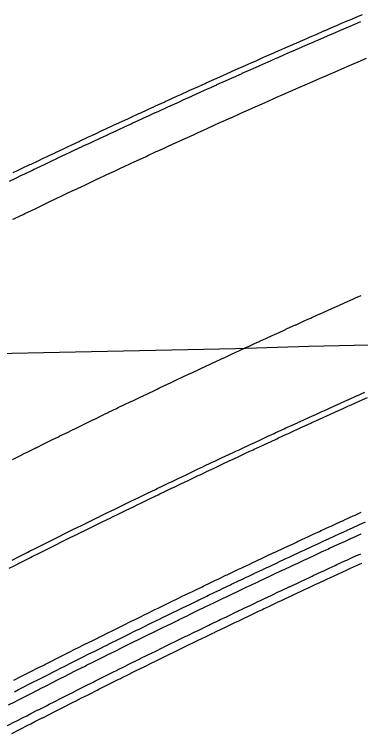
# Model space of a CAD drawing. Extents: x 2145380 to 2157287, y 139568 to 149130.
# Drawn here: x 2151993.3 to 2152031.8, y 142709.3 to 142789.5 of the extents above; entities that cross this region are included whole.
import ezdxf

# ---------------------------------------------------------------- set-up
doc = ezdxf.new("R2010")
doc.units = 0
doc.layers.add('PR_PREVIOUSLY CONSTRUCTED', color=7, linetype='Continuous')
doc.layers.add('TOPO_Flowline', color=7, linetype='Continuous')

msp = doc.modelspace()

# ---------------------------------------------------------------- linework, layer by layer
at = {"layer": 'PR_PREVIOUSLY CONSTRUCTED'}
for points in [[(2151993.127, 142771.823), (2151993.756, 142772.125), (2151994.056, 142772.268), (2151994.985, 142772.712), (2151995.109, 142772.771), (2151995.915, 142773.155), (2151996.464, 142773.416), (2151996.845, 142773.598), (2151997.069, 142773.704), (2151997.776, 142774.039), (2151997.819, 142774.059), (2151998.707, 142774.479), (2151999.175, 142774.7), (2151999.639, 142774.918), (2152000.533, 142775.339), (2152000.571, 142775.357), (2152001.504, 142775.794), (2152001.891, 142775.975), (2152002.437, 142776.23), (2152002.858, 142776.427), (2152003.25, 142776.61), (2152003.37, 142776.666), (2152004.304, 142777.1), (2152004.61, 142777.242), (2152005.238, 142777.533), (2152005.971, 142777.872), (2152006.173, 142777.966), (2152007.109, 142778.397), (2152007.334, 142778.501), (2152008.044, 142778.828), (2152008.665, 142779.112), (2152008.697, 142779.127), (2152008.981, 142779.257), (2152009.917, 142779.686), (2152010.061, 142779.751), (2152010.854, 142780.113), (2152011.426, 142780.373), (2152011.792, 142780.54), (2152012.73, 142780.965), (2152012.791, 142780.993), (2152013.668, 142781.39), (2152014.158, 142781.611), (2152014.488, 142781.76), (2152014.607, 142781.813), (2152015.526, 142782.227), (2152015.547, 142782.236), (2152016.486, 142782.658), (2152016.895, 142782.84), (2152017.427, 142783.078), (2152018.265, 142783.452), (2152018.367, 142783.498), (2152019.308, 142783.917), (2152019.635, 142784.062), (2152020.25, 142784.334), (2152020.33, 142784.37), (2152021.007, 142784.669), (2152021.192, 142784.751), (2152022.134, 142785.167), (2152022.379, 142785.274), (2152023.077, 142785.581), (2152023.752, 142785.878), (2152024.02, 142785.995), (2152024.964, 142786.408), (2152025.127, 142786.479), (2152025.908, 142786.82), (2152026.188, 142786.941), (2152026.502, 142787.078), (2152026.853, 142787.23), (2152027.798, 142787.64), (2152027.878, 142787.675), (2152028.743, 142788.049), (2152029.255, 142788.27), (2152029.689, 142788.457), (2152030.633, 142788.863), (2152030.635, 142788.864), (2152031.582, 142789.269), (2152032.012, 142789.453)], [(2151992.693, 142770.875), (2151993.415, 142771.222), (2151994.044, 142771.523), (2151994.344, 142771.667), (2151995.272, 142772.111), (2151995.396, 142772.17), (2151996.202, 142772.553), (2151996.75, 142772.814), (2151997.131, 142772.995), (2151997.355, 142773.101), (2151998.061, 142773.436), (2151998.104, 142773.457), (2151998.992, 142773.876), (2151999.46, 142774.097), (2151999.923, 142774.315), (2152000.816, 142774.735), (2152000.854, 142774.753), (2152001.786, 142775.19), (2152002.173, 142775.371), (2152002.719, 142775.626), (2152003.14, 142775.823), (2152003.532, 142776.005), (2152003.652, 142776.061), (2152004.585, 142776.495), (2152004.891, 142776.637), (2152005.519, 142776.928), (2152006.251, 142777.267), (2152006.453, 142777.36), (2152007.388, 142777.792), (2152007.612, 142777.895), (2152008.323, 142778.222), (2152008.942, 142778.506), (2152008.974, 142778.521), (2152009.258, 142778.651), (2152010.194, 142779.079), (2152010.338, 142779.145), (2152011.131, 142779.506), (2152011.702, 142779.766), (2152012.068, 142779.933), (2152013.005, 142780.358), (2152013.067, 142780.386), (2152013.943, 142780.782), (2152014.432, 142781.003), (2152014.762, 142781.152), (2152014.881, 142781.206), (2152015.799, 142781.619), (2152015.82, 142781.628), (2152016.759, 142782.049), (2152017.167, 142782.232), (2152017.698, 142782.47), (2152018.536, 142782.843), (2152018.639, 142782.889), (2152019.579, 142783.307), (2152019.906, 142783.452), (2152020.52, 142783.725), (2152020.6, 142783.76), (2152021.276, 142784.059), (2152021.461, 142784.141), (2152022.403, 142784.557), (2152022.648, 142784.664), (2152023.345, 142784.971), (2152024.02, 142785.267), (2152024.288, 142785.384), (2152025.231, 142785.797), (2152025.394, 142785.868), (2152026.174, 142786.208), (2152026.454, 142786.33), (2152026.768, 142786.467), (2152027.118, 142786.619), (2152028.063, 142787.028), (2152028.143, 142787.063), (2152029.007, 142787.437), (2152029.519, 142787.658), (2152029.953, 142787.844), (2152030.896, 142788.25), (2152030.898, 142788.251), (2152031.844, 142788.656)], [(2151993.081, 142766.622), (2151993.298, 142766.727), (2151993.325, 142766.74), (2151994.222, 142767.172), (2151994.426, 142767.27), (2151995.146, 142767.616), (2151995.772, 142767.916), (2151996.07, 142768.059), (2151996.995, 142768.501), (2151997.119, 142768.56), (2151997.921, 142768.942), (2151998.467, 142769.201), (2151998.846, 142769.382), (2151999.069, 142769.487), (2151999.773, 142769.821), (2151999.816, 142769.841), (2152000.7, 142770.259), (2152001.165, 142770.479), (2152001.627, 142770.696), (2152002.516, 142771.114), (2152002.554, 142771.132), (2152003.483, 142771.568), (2152003.868, 142771.748), (2152004.411, 142772.002), (2152004.831, 142772.198), (2152005.221, 142772.38), (2152005.34, 142772.435), (2152006.27, 142772.867), (2152006.575, 142773.009), (2152007.2, 142773.299), (2152007.929, 142773.636), (2152008.13, 142773.729), (2152009.061, 142774.159), (2152009.285, 142774.262), (2152009.992, 142774.587), (2152010.61, 142774.87), (2152010.642, 142774.885), (2152010.924, 142775.014), (2152011.856, 142775.441), (2152011.999, 142775.506), (2152012.789, 142775.866), (2152013.358, 142776.125), (2152013.722, 142776.291), (2152014.656, 142776.714), (2152014.717, 142776.742), (2152015.59, 142777.137), (2152016.077, 142777.357), (2152016.406, 142777.505), (2152016.524, 142777.559), (2152017.439, 142777.97), (2152017.459, 142777.979), (2152018.394, 142778.399), (2152018.801, 142778.581), (2152019.33, 142778.817), (2152020.164, 142779.19), (2152020.266, 142779.235), (2152021.203, 142779.652), (2152021.528, 142779.796), (2152022.14, 142780.067), (2152022.219, 142780.103), (2152022.893, 142780.401), (2152023.077, 142780.482), (2152024.015, 142780.896), (2152024.259, 142781.003), (2152024.954, 142781.309), (2152025.626, 142781.604), (2152025.893, 142781.72), (2152026.832, 142782.131), (2152026.994, 142782.202), (2152027.771, 142782.541), (2152028.049, 142782.662), (2152028.362, 142782.798), (2152028.712, 142782.95), (2152029.652, 142783.358), (2152029.732, 142783.392), (2152030.593, 142783.765), (2152031.103, 142783.984), (2152031.534, 142784.17), (2152032.474, 142784.574)], [(2151993.053, 142739.88), (2151993.846, 142740.274), (2151994.357, 142740.528), (2151994.742, 142740.718), (2151995.638, 142741.162), (2151995.662, 142741.174), (2151996.535, 142741.604), (2151996.969, 142741.818), (2151997.432, 142742.046), (2151998.167, 142742.406), (2151998.276, 142742.46), (2151998.33, 142742.487), (2151999.228, 142742.926), (2151999.584, 142743.1), (2152000.127, 142743.365), (2152000.893, 142743.738), (2152001.026, 142743.803), (2152001.926, 142744.24), (2152002.203, 142744.374), (2152002.826, 142744.675), (2152003.514, 142745.008), (2152003.726, 142745.11), (2152003.752, 142745.123), (2152004.627, 142745.544), (2152004.826, 142745.64), (2152005.528, 142745.978), (2152006.139, 142746.27), (2152006.43, 142746.41), (2152007.332, 142746.841), (2152007.453, 142746.898), (2152008.235, 142747.271), (2152008.768, 142747.524), (2152009.138, 142747.7), (2152009.355, 142747.803), (2152010.042, 142748.129), (2152010.084, 142748.149), (2152010.946, 142748.556), (2152011.4, 142748.771), (2152011.85, 142748.983), (2152012.718, 142749.391), (2152012.755, 142749.408), (2152013.661, 142749.833), (2152014.037, 142750.009), (2152014.567, 142750.256), (2152014.976, 142750.447), (2152015.356, 142750.625), (2152015.473, 142750.679), (2152016.38, 142751.101), (2152016.677, 142751.239), (2152017.287, 142751.521), (2152017.998, 142751.851), (2152018.194, 142751.941), (2152019.102, 142752.36), (2152019.321, 142752.461), (2152020.011, 142752.778), (2152020.613, 142753.054), (2152020.644, 142753.069), (2152020.92, 142753.195), (2152021.829, 142753.611), (2152021.968, 142753.675), (2152022.739, 142754.026), (2152023.294, 142754.279), (2152023.649, 142754.44), (2152024.56, 142754.853), (2152024.62, 142754.88), (2152025.471, 142755.266), (2152025.947, 142755.48), (2152026.267, 142755.625), (2152026.383, 142755.677), (2152027.275, 142756.078), (2152027.294, 142756.087), (2152028.207, 142756.496), (2152028.603, 142756.674), (2152029.12, 142756.905), (2152029.933, 142757.268), (2152030.033, 142757.312), (2152030.947, 142757.719), (2152031.264, 142757.86), (2152031.861, 142758.124)], [(2151992.986, 142728.66), (2151993.644, 142728.992), (2151993.869, 142729.105), (2151994.753, 142729.55), (2151994.932, 142729.639), (2151995.638, 142729.993), (2151996.22, 142730.284), (2151996.523, 142730.436), (2151997.06, 142730.704), (2151997.409, 142730.877), (2151997.51, 142730.928), (2151998.295, 142731.318), (2151998.8, 142731.569), (2151999.181, 142731.758), (2152000.068, 142732.196), (2152000.092, 142732.208), (2152000.955, 142732.634), (2152001.384, 142732.846), (2152001.843, 142733.071), (2152002.57, 142733.428), (2152002.678, 142733.481), (2152002.732, 142733.507), (2152003.62, 142733.942), (2152003.972, 142734.114), (2152004.51, 142734.376), (2152005.268, 142734.746), (2152005.399, 142734.81), (2152006.289, 142735.242), (2152006.564, 142735.375), (2152007.18, 142735.673), (2152007.861, 142736.002), (2152008.071, 142736.104), (2152008.097, 142736.116), (2152008.962, 142736.533), (2152009.159, 142736.628), (2152009.854, 142736.962), (2152010.459, 142737.251), (2152010.747, 142737.389), (2152011.639, 142737.816), (2152011.759, 142737.873), (2152012.533, 142738.242), (2152013.06, 142738.492), (2152013.426, 142738.667), (2152013.641, 142738.768), (2152014.321, 142739.09), (2152014.362, 142739.11), (2152015.215, 142739.513), (2152015.665, 142739.725), (2152016.11, 142739.935), (2152016.969, 142740.339), (2152017.006, 142740.356), (2152017.902, 142740.776), (2152018.274, 142740.951), (2152018.798, 142741.196), (2152019.203, 142741.385), (2152019.579, 142741.56), (2152019.695, 142741.614), (2152020.592, 142742.031), (2152020.886, 142742.168), (2152021.49, 142742.448), (2152022.194, 142742.773), (2152022.388, 142742.863), (2152023.286, 142743.277), (2152023.502, 142743.377), (2152024.185, 142743.691), (2152024.781, 142743.964), (2152024.812, 142743.979), (2152025.085, 142744.104), (2152025.985, 142744.515), (2152026.122, 142744.578), (2152026.885, 142744.926), (2152027.434, 142745.176), (2152027.786, 142745.336), (2152028.687, 142745.745), (2152028.746, 142745.771), (2152029.588, 142746.152), (2152030.059, 142746.365), (2152030.376, 142746.508), (2152030.49, 142746.559), (2152031.373, 142746.957), (2152031.393, 142746.965), (2152032.295, 142747.37)], [(2151992.658, 142727.748), (2151993.286, 142728.065), (2151993.944, 142728.397), (2151994.169, 142728.51), (2151995.053, 142728.954), (2151995.231, 142729.043), (2151995.936, 142729.397), (2151996.518, 142729.688), (2151996.821, 142729.839), (2151997.358, 142730.107), (2151997.706, 142730.281), (2151997.807, 142730.331), (2151998.591, 142730.721), (2151999.097, 142730.972), (2151999.477, 142731.16), (2152000.363, 142731.599), (2152000.387, 142731.611), (2152001.25, 142732.036), (2152001.679, 142732.247), (2152002.137, 142732.473), (2152002.863, 142732.829), (2152002.971, 142732.882), (2152003.025, 142732.909), (2152003.913, 142733.343), (2152004.265, 142733.515), (2152004.802, 142733.777), (2152005.559, 142734.146), (2152005.691, 142734.21), (2152006.58, 142734.642), (2152006.855, 142734.775), (2152007.47, 142735.073), (2152008.151, 142735.402), (2152008.361, 142735.503), (2152008.386, 142735.516), (2152009.251, 142735.932), (2152009.448, 142736.027), (2152010.143, 142736.361), (2152010.747, 142736.65), (2152011.034, 142736.788), (2152011.927, 142737.214), (2152012.046, 142737.271), (2152012.819, 142737.64), (2152013.346, 142737.89), (2152013.712, 142738.064), (2152013.927, 142738.166), (2152014.606, 142738.488), (2152014.647, 142738.507), (2152015.5, 142738.91), (2152015.949, 142739.122), (2152016.394, 142739.332), (2152017.252, 142739.736), (2152017.289, 142739.753), (2152018.184, 142740.173), (2152018.556, 142740.347), (2152019.08, 142740.592), (2152019.484, 142740.78), (2152019.861, 142740.956), (2152019.976, 142741.01), (2152020.873, 142741.427), (2152021.167, 142741.563), (2152021.77, 142741.843), (2152022.474, 142742.168), (2152022.667, 142742.258), (2152023.565, 142742.672), (2152023.781, 142742.771), (2152024.464, 142743.085), (2152025.059, 142743.358), (2152025.09, 142743.373), (2152025.362, 142743.497), (2152026.262, 142743.909), (2152026.399, 142743.972), (2152027.161, 142744.319), (2152027.71, 142744.569), (2152028.061, 142744.729), (2152028.962, 142745.137), (2152029.021, 142745.164), (2152029.863, 142745.545), (2152030.333, 142745.757), (2152030.65, 142745.9), (2152030.764, 142745.952), (2152031.646, 142746.348), (2152031.666, 142746.357), (2152032.568, 142746.762)], [(2151993.18, 142715.263), (2151993.98, 142715.673), (2151994.049, 142715.708), (2151994.919, 142716.152), (2151995.247, 142716.319), (2151995.79, 142716.596), (2151996.515, 142716.964), (2151996.661, 142717.038), (2151997.006, 142717.213), (2151997.533, 142717.479), (2151997.785, 142717.607), (2151998.405, 142717.92), (2151999.055, 142718.248), (2151999.277, 142718.359), (2152000.15, 142718.798), (2152000.326, 142718.886), (2152001.023, 142719.236), (2152001.598, 142719.523), (2152001.897, 142719.673), (2152002.428, 142719.937), (2152002.771, 142720.109), (2152002.871, 142720.158), (2152003.646, 142720.544), (2152004.145, 142720.792), (2152004.521, 142720.978), (2152005.397, 142721.411), (2152005.42, 142721.423), (2152006.273, 142721.843), (2152006.696, 142722.052), (2152007.15, 142722.275), (2152007.867, 142722.627), (2152007.973, 142722.679), (2152008.026, 142722.705), (2152008.904, 142723.135), (2152009.251, 142723.304), (2152009.782, 142723.563), (2152010.53, 142723.928), (2152010.66, 142723.991), (2152011.539, 142724.418), (2152011.81, 142724.549), (2152012.418, 142724.844), (2152013.091, 142725.169), (2152013.298, 142725.269), (2152013.323, 142725.281), (2152014.178, 142725.693), (2152014.372, 142725.786), (2152015.059, 142726.116), (2152015.655, 142726.402), (2152015.94, 142726.538), (2152016.821, 142726.959), (2152016.939, 142727.015), (2152017.703, 142727.379), (2152018.223, 142727.627), (2152018.585, 142727.799), (2152018.797, 142727.899), (2152019.468, 142728.217), (2152019.509, 142728.237), (2152020.351, 142728.635), (2152020.795, 142728.844), (2152021.235, 142729.051), (2152022.082, 142729.45), (2152022.119, 142729.467), (2152023.003, 142729.882), (2152023.371, 142730.054), (2152023.888, 142730.296), (2152024.288, 142730.482), (2152024.66, 142730.656), (2152024.774, 142730.709), (2152025.66, 142731.121), (2152025.95, 142731.255), (2152026.546, 142731.532), (2152027.241, 142731.853), (2152027.432, 142731.942), (2152028.32, 142732.351), (2152028.533, 142732.449), (2152029.207, 142732.759), (2152029.795, 142733.029), (2152029.826, 142733.043), (2152030.095, 142733.167), (2152030.983, 142733.573), (2152031.119, 142733.635), (2152031.872, 142733.979)], [(2151993.246, 142713.986), (2151993.712, 142714.225), (2151994.511, 142714.634), (2151994.58, 142714.669), (2151995.449, 142715.113), (2151995.777, 142715.28), (2151996.319, 142715.556), (2151997.043, 142715.923), (2151997.189, 142715.997), (2151997.533, 142716.172), (2151998.059, 142716.438), (2151998.311, 142716.565), (2151998.93, 142716.878), (2151999.579, 142717.206), (2151999.801, 142717.317), (2152000.673, 142717.755), (2152000.849, 142717.844), (2152001.546, 142718.193), (2152002.12, 142718.48), (2152002.418, 142718.629), (2152002.948, 142718.893), (2152003.291, 142719.064), (2152003.391, 142719.114), (2152004.165, 142719.499), (2152004.664, 142719.746), (2152005.039, 142719.932), (2152005.914, 142720.365), (2152005.937, 142720.377), (2152006.789, 142720.797), (2152007.212, 142721.005), (2152007.664, 142721.228), (2152008.381, 142721.579), (2152008.487, 142721.632), (2152008.54, 142721.658), (2152009.416, 142722.087), (2152009.763, 142722.256), (2152010.293, 142722.515), (2152011.041, 142722.879), (2152011.17, 142722.942), (2152012.048, 142723.368), (2152012.319, 142723.499), (2152012.926, 142723.793), (2152013.598, 142724.118), (2152013.805, 142724.218), (2152013.83, 142724.23), (2152014.684, 142724.641), (2152014.878, 142724.735), (2152015.563, 142725.064), (2152016.159, 142725.349), (2152016.443, 142725.485), (2152017.323, 142725.906), (2152017.441, 142725.962), (2152018.204, 142726.326), (2152018.724, 142726.573), (2152019.086, 142726.745), (2152019.297, 142726.845), (2152019.967, 142727.163), (2152020.008, 142727.182), (2152020.849, 142727.58), (2152021.293, 142727.789), (2152021.732, 142727.996), (2152022.578, 142728.394), (2152022.615, 142728.411), (2152023.498, 142728.825), (2152023.865, 142728.997), (2152024.382, 142729.239), (2152024.781, 142729.425), (2152025.153, 142729.598), (2152025.266, 142729.651), (2152026.151, 142730.062), (2152026.441, 142730.197), (2152027.036, 142730.473), (2152027.73, 142730.794), (2152027.922, 142730.883), (2152028.808, 142731.291), (2152029.021, 142731.389), (2152029.694, 142731.699), (2152030.282, 142731.969), (2152030.312, 142731.983), (2152030.581, 142732.106), (2152031.468, 142732.512), (2152031.604, 142732.574), (2152032.356, 142732.917)], [(2151992.599, 142712.517), (2151993.305, 142712.881), (2151993.707, 142713.087), (2151994.172, 142713.326), (2151994.971, 142713.734), (2151995.04, 142713.77), (2151995.908, 142714.213), (2151996.235, 142714.38), (2151996.777, 142714.655), (2151997.5, 142715.023), (2151997.646, 142715.097), (2151997.99, 142715.271), (2151998.515, 142715.537), (2151998.766, 142715.664), (2151999.385, 142715.976), (2152000.034, 142716.303), (2152000.256, 142716.415), (2152001.126, 142716.853), (2152001.302, 142716.941), (2152001.998, 142717.29), (2152002.571, 142717.576), (2152002.869, 142717.725), (2152003.399, 142717.989), (2152003.742, 142718.16), (2152003.841, 142718.21), (2152004.614, 142718.594), (2152005.112, 142718.841), (2152005.487, 142719.027), (2152006.361, 142719.46), (2152006.384, 142719.471), (2152007.235, 142719.891), (2152007.658, 142720.099), (2152008.11, 142720.321), (2152008.825, 142720.673), (2152008.932, 142720.725), (2152008.985, 142720.751), (2152009.86, 142721.179), (2152010.206, 142721.349), (2152010.736, 142721.607), (2152011.482, 142721.97), (2152011.612, 142722.033), (2152012.489, 142722.459), (2152012.759, 142722.59), (2152013.366, 142722.884), (2152014.037, 142723.208), (2152014.244, 142723.308), (2152014.269, 142723.32), (2152015.122, 142723.731), (2152015.316, 142723.824), (2152016, 142724.153), (2152016.595, 142724.439), (2152016.879, 142724.574), (2152017.759, 142724.995), (2152017.876, 142725.051), (2152018.638, 142725.414), (2152019.158, 142725.661), (2152019.519, 142725.832), (2152019.73, 142725.933), (2152020.399, 142726.25), (2152020.44, 142726.269), (2152021.28, 142726.666), (2152021.723, 142726.875), (2152022.162, 142727.082), (2152023.008, 142727.48), (2152023.044, 142727.497), (2152023.927, 142727.911), (2152024.293, 142728.082), (2152024.809, 142728.323), (2152025.208, 142728.51), (2152025.579, 142728.683), (2152025.693, 142728.735), (2152026.576, 142729.146), (2152026.866, 142729.281), (2152027.461, 142729.557), (2152028.154, 142729.877), (2152028.345, 142729.966), (2152029.23, 142730.374), (2152029.443, 142730.472), (2152030.116, 142730.781), (2152030.703, 142731.051), (2152030.733, 142731.065), (2152031.002, 142731.188), (2152031.888, 142731.593)], [(2151992.49, 142710.211), (2151993.354, 142710.657), (2151993.361, 142710.66), (2151993.514, 142710.739), (2151994.219, 142711.102), (2151994.62, 142711.308), (2151995.085, 142711.546), (2151995.881, 142711.954), (2151995.95, 142711.989), (2151996.817, 142712.431), (2151997.143, 142712.597), (2151997.683, 142712.873), (2151998.405, 142713.239), (2151998.55, 142713.313), (2151998.894, 142713.487), (2151999.418, 142713.752), (2151999.669, 142713.879), (2152000.286, 142714.191), (2152000.933, 142714.517), (2152001.155, 142714.629), (2152002.024, 142715.065), (2152002.199, 142715.153), (2152002.893, 142715.501), (2152003.465, 142715.787), (2152003.763, 142715.936), (2152004.291, 142716.199), (2152004.633, 142716.37), (2152004.733, 142716.419), (2152005.504, 142716.803), (2152006.001, 142717.05), (2152006.375, 142717.235), (2152007.247, 142717.667), (2152007.27, 142717.678), (2152008.119, 142718.097), (2152008.541, 142718.304), (2152008.992, 142718.526), (2152009.706, 142718.877), (2152009.812, 142718.929), (2152009.865, 142718.955), (2152010.738, 142719.382), (2152011.084, 142719.551), (2152011.612, 142719.809), (2152012.357, 142720.172), (2152012.487, 142720.235), (2152013.362, 142720.66), (2152013.631, 142720.791), (2152014.237, 142721.084), (2152014.906, 142721.407), (2152015.113, 142721.507), (2152015.138, 142721.519), (2152015.989, 142721.929), (2152016.182, 142722.022), (2152016.865, 142722.35), (2152017.459, 142722.635), (2152017.742, 142722.77), (2152018.62, 142723.19), (2152018.737, 142723.246), (2152019.498, 142723.608), (2152020.016, 142723.854), (2152020.376, 142724.026), (2152020.587, 142724.126), (2152021.255, 142724.442), (2152021.296, 142724.461), (2152022.134, 142724.858), (2152022.576, 142725.066), (2152023.014, 142725.273), (2152023.858, 142725.669), (2152023.894, 142725.686), (2152024.775, 142726.099), (2152025.14, 142726.27), (2152025.656, 142726.511), (2152026.053, 142726.697), (2152026.424, 142726.87), (2152026.537, 142726.922), (2152027.419, 142727.333), (2152027.708, 142727.467), (2152028.301, 142727.742), (2152028.993, 142728.062), (2152029.184, 142728.15), (2152030.067, 142728.557), (2152030.279, 142728.655), (2152030.951, 142728.964), (2152031.536, 142729.233), (2152031.566, 142729.246), (2152031.835, 142729.369)], [(2151992.949, 142709.323), (2151993.812, 142709.768), (2151993.819, 142709.771), (2151993.972, 142709.85), (2151994.676, 142710.213), (2151995.077, 142710.418), (2151995.541, 142710.656), (2151996.336, 142711.063), (2151996.405, 142711.099), (2151997.271, 142711.54), (2151997.596, 142711.706), (2151998.136, 142711.981), (2151998.858, 142712.347), (2151999.003, 142712.421), (2151999.346, 142712.595), (2151999.869, 142712.86), (2152000.12, 142712.987), (2152000.736, 142713.298), (2152001.383, 142713.624), (2152001.604, 142713.735), (2152002.472, 142714.172), (2152002.647, 142714.259), (2152003.341, 142714.607), (2152003.912, 142714.893), (2152004.21, 142715.041), (2152004.737, 142715.305), (2152005.079, 142715.475), (2152005.178, 142715.524), (2152005.949, 142715.907), (2152006.445, 142716.154), (2152006.819, 142716.339), (2152007.69, 142716.77), (2152007.713, 142716.781), (2152008.561, 142717.2), (2152008.982, 142717.407), (2152009.433, 142717.629), (2152010.146, 142717.979), (2152010.252, 142718.031), (2152010.305, 142718.057), (2152011.178, 142718.484), (2152011.523, 142718.653), (2152012.051, 142718.91), (2152012.795, 142719.273), (2152012.924, 142719.336), (2152013.798, 142719.76), (2152014.067, 142719.891), (2152014.672, 142720.183), (2152015.341, 142720.507), (2152015.547, 142720.606), (2152015.573, 142720.618), (2152016.422, 142721.028), (2152016.616, 142721.121), (2152017.298, 142721.448), (2152017.891, 142721.733), (2152018.174, 142721.868), (2152019.051, 142722.287), (2152019.168, 142722.343), (2152019.928, 142722.705), (2152020.445, 142722.951), (2152020.805, 142723.122), (2152021.016, 142723.222), (2152021.683, 142723.538), (2152021.724, 142723.558), (2152022.561, 142723.954), (2152023.003, 142724.162), (2152023.44, 142724.368), (2152024.283, 142724.764), (2152024.319, 142724.781), (2152025.199, 142725.194), (2152025.564, 142725.365), (2152026.079, 142725.605), (2152026.476, 142725.791), (2152026.846, 142725.963), (2152026.959, 142726.016), (2152027.84, 142726.426), (2152028.129, 142726.56), (2152028.721, 142726.834), (2152029.413, 142727.154), (2152029.603, 142727.242), (2152030.485, 142727.649), (2152030.698, 142727.747), (2152031.368, 142728.055), (2152031.953, 142728.324)]]:
    msp.add_lwpolyline(points, dxfattribs=at)
at = {"layer": 'TOPO_Flowline'}
msp.add_lwpolyline([(2152133.432, 142754.619), (2152083.194, 142753.751), (2152069.623, 142753.675), (2152047.987, 142752.95), (2152026.063, 142752.444), (2152017.871, 142752.189), (2151971.543, 142751.23), (2151964.276, 142750.442), (2151952.33, 142749.268), (2151940.272, 142747.473), (2151919.533, 142747.25), (2151884.549, 142745.622), (2151858.42, 142741.503)], dxfattribs=at)

doc.saveas('drawing.dxf')
